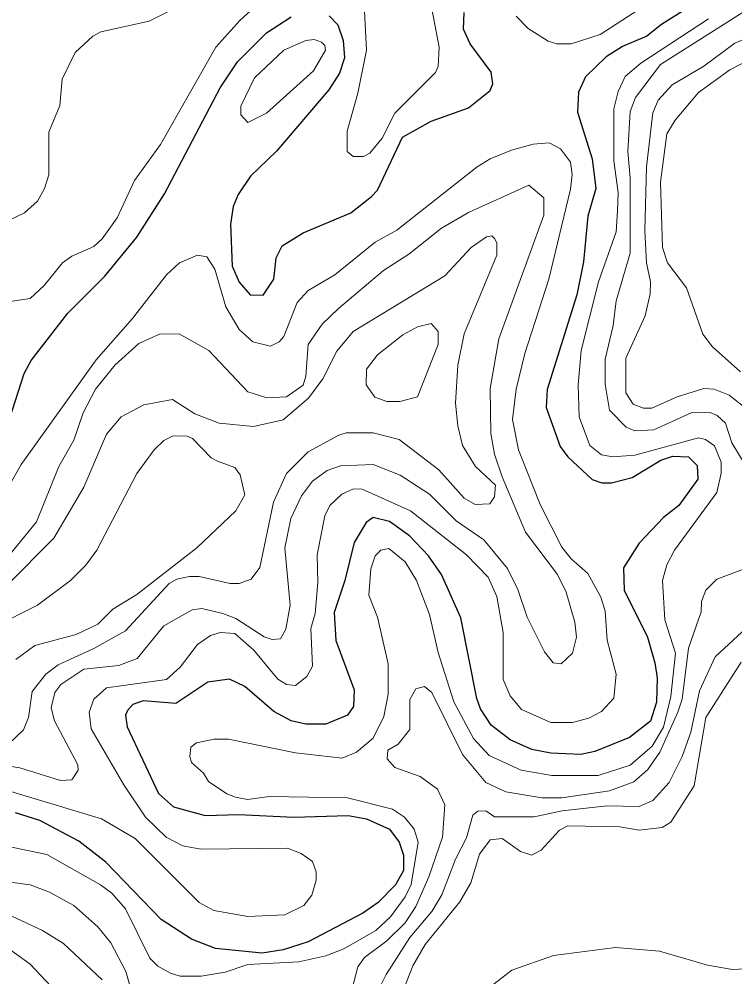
# Model space of a CAD drawing. Extents: x 577 to 602.9, y 7483.8 to 7511.6.
# Drawn here: x 591.983 to 593.033, y 7486.38 to 7487.785 of the extents above; entities that cross this region are included whole.
import ezdxf

# ---------------------------------------------------------------- set-up
doc = ezdxf.new("R2010")
doc.units = 0
doc.header["$LTSCALE"] = 0.032
doc.layers.add('1', color=7, linetype='Continuous', lineweight=25)
doc.layers.add('2', color=7, linetype='Continuous', lineweight=13)

msp = doc.modelspace()

# ---------------------------------------------------------------- linework, layer by layer
at = {"layer": '1'}
for points in [[(593.0032, 7487.8272), (592.9252, 7487.7779), (592.9038, 7487.7604), (592.868, 7487.7453), (592.8441, 7487.7302), (592.8139, 7487.7008), (592.8036, 7487.6785), (592.802, 7487.6491), (592.8235, 7487.5807), (592.829, 7487.537), (592.8171, 7487.4964), (592.8107, 7487.4296), (592.8012, 7487.3811), (592.7575, 7487.242), (592.7559, 7487.2157), (592.7767, 7487.1584)], [(592.4378, 7487.7906), (592.4505, 7487.7771), (592.4585, 7487.7541), (592.4601, 7487.7286), (592.4529, 7487.7064), (592.437, 7487.6817), (592.3607, 7487.5918), (592.3225, 7487.5553), (592.3042, 7487.5282), (592.2971, 7487.5107), (592.2931, 7487.4845), (592.2955, 7487.4233), (592.3058, 7487.3994), (592.3217, 7487.3811), (592.3408, 7487.3803), (592.3567, 7487.4042), (592.3599, 7487.4352), (592.3686, 7487.4527), (592.3996, 7487.4718), (592.4696, 7487.5012), (592.4998, 7487.5251), (592.5086, 7487.5346), (592.5452, 7487.6125), (592.5873, 7487.6356), (592.6422, 7487.6555), (592.674, 7487.6809), (592.6779, 7487.6904), (592.6756, 7487.7079), (592.6445, 7487.7493), (592.635, 7487.7708), (592.6358, 7487.7954)], [(591.513, 7486.8484), (591.5432, 7486.8388), (591.5639, 7486.8388), (591.5917, 7486.8595), (591.6585, 7486.9422), (591.7134, 7487.0002), (591.7786, 7487.0408), (591.886, 7487.0829), (591.9249, 7487.1187), (591.9599, 7487.1712), (591.9901, 7487.2658), (592.0005, 7487.2849), (592.0545, 7487.3541), (592.1086, 7487.4082), (592.1555, 7487.4654), (592.1961, 7487.529), (592.278, 7487.6849), (592.3034, 7487.7231), (592.3456, 7487.7652), (592.3821, 7487.7891)], [(592.7767, 7487.1584), (592.7877, 7487.1434), (592.8235, 7487.11), (592.8378, 7487.1052), (592.8521, 7487.1052), (592.8823, 7487.1132), (592.9245, 7487.1386), (592.9419, 7487.1442), (592.965, 7487.1434), (592.9777, 7487.1306), (592.9785, 7487.1108), (592.9507, 7487.0718), (592.9284, 7487.0543), (592.8926, 7487.0169), (592.8696, 7486.9804), (592.8704, 7486.9478), (592.9046, 7486.8786), (592.9157, 7486.8412), (592.9189, 7486.8189), (592.9181, 7486.7832), (592.9093, 7486.7553), (592.8783, 7486.7315), (592.8274, 7486.7108), (592.8068, 7486.7068), (592.763, 7486.7084), (592.7352, 7486.714), (592.7034, 7486.7283), (592.6756, 7486.7498), (592.6597, 7486.7736), (592.6541, 7486.7887), (592.631, 7486.9072), (592.6024, 7486.9708), (592.5833, 7486.9979), (592.5555, 7487.0273), (592.5261, 7487.0487), (592.5022, 7487.0543), (592.4919, 7487.0472), (592.4744, 7487.0177), (592.4609, 7486.9621), (592.445, 7486.9152), (592.4473, 7486.8738), (592.4744, 7486.8014), (592.4736, 7486.7768), (592.4648, 7486.7641), (592.433, 7486.7513), (592.4036, 7486.7513), (592.3821, 7486.7561), (592.3567, 7486.7696), (592.3138, 7486.8062), (592.2915, 7486.8173), (592.2597, 7486.8126), (592.2128, 7486.7816), (592.1651, 7486.7855), (592.1499, 7486.78), (592.142, 7486.7712), (592.1388, 7486.7641), (592.1412, 7486.7474), (592.1873, 7486.6496), (592.2096, 7486.6297), (592.2557, 7486.617), (592.305, 7486.6186), (592.3861, 7486.6146), (592.4656, 7486.617), (592.4927, 7486.6122), (592.5261, 7486.5971), (592.5404, 7486.578), (592.5467, 7486.5589), (592.5467, 7486.5366), (592.5348, 7486.5152), (592.5094, 7486.4897), (592.4871, 7486.4738), (592.4068, 7486.4317), (592.3702, 7486.4198), (592.3392, 7486.415), (592.2708, 7486.4221), (592.2358, 7486.4357), (592.1913, 7486.4643), (592.1102, 7486.5486), (592.0704, 7486.5796), (592.0132, 7486.6098), (591.9774, 7486.6209)]]:
    msp.add_lwpolyline(points, dxfattribs=at)
at = {"layer": '2'}
for points in [[(591.9496, 7487.3684), (591.9989, 7487.3756), (592.0195, 7487.3946), (592.0466, 7487.428), (592.0601, 7487.4376), (592.0927, 7487.4519), (592.1046, 7487.463), (592.1269, 7487.494), (592.1523, 7487.5489), (592.1905, 7487.6014), (592.2716, 7487.7445), (592.3066, 7487.7835), (592.3527, 7487.8256)], [(592.4895, 7487.797), (592.4927, 7487.7398), (592.4799, 7487.6769), (592.464, 7487.6213), (592.464, 7487.5911), (592.4728, 7487.5839), (592.4879, 7487.5839), (592.4974, 7487.5887), (592.5157, 7487.6109), (592.534, 7487.6475), (592.5937, 7487.7071), (592.5976, 7487.7159), (592.5992, 7487.7445), (592.5857, 7487.8137)], [(593.058, 7487.1155), (593.0286, 7487.164), (593.0191, 7487.1927), (593.0071, 7487.2038), (592.9968, 7487.2086), (592.969, 7487.2078), (592.9141, 7487.1831), (592.8863, 7487.1815), (592.8736, 7487.1871), (592.8489, 7487.2118), (592.8425, 7487.2499), (592.8425, 7487.2865), (592.8545, 7487.3358), (592.8585, 7487.3724), (592.8791, 7487.4424), (592.8791, 7487.5529), (592.8759, 7487.5911), (592.8791, 7487.6499), (592.8871, 7487.6706), (592.9237, 7487.7191), (593.0811, 7487.8193)], [(592.2032, 7487.797), (592.1738, 7487.7827), (592.103, 7487.7668), (592.0911, 7487.7604), (592.0649, 7487.7366)], [(592.8903, 7487.7986), (592.8354, 7487.7628), (592.7925, 7487.7493), (592.7718, 7487.7493), (592.7591, 7487.7533), (592.7296, 7487.7716), (592.7121, 7487.7898)], [(592.9944, 7487.7859), (592.895, 7487.7207), (592.872, 7487.7016), (592.8616, 7487.6793), (592.8553, 7487.6539), (592.8553, 7487.5775), (592.8616, 7487.5312), (592.8607, 7487.5042), (592.8585, 7487.4734), (592.833, 7487.4002), (592.8076, 7487.2992), (592.8028, 7487.2491), (592.8044, 7487.2022), (592.8203, 7487.1601), (592.837, 7487.1465), (592.8537, 7487.1434), (592.8863, 7487.1458), (592.9793, 7487.1712), (592.9897, 7487.1688), (593.0032, 7487.1593), (593.0127, 7487.1354), (593.0127, 7487.1195), (593.0064, 7487.0909), (592.9443, 7487.0066), (592.9332, 7486.9851), (592.9268, 7486.9621), (592.93, 7486.904), (592.9459, 7486.8555), (592.9388, 7486.7919), (592.9284, 7486.7466), (592.9117, 7486.7187), (592.8791, 7486.6909), (592.8322, 7486.6758), (592.7646, 7486.6758), (592.7193, 7486.6838), (592.6724, 7486.7052), (592.6493, 7486.7299), (592.6207, 7486.7839), (592.5976, 7486.8563), (592.5849, 7486.912), (592.5658, 7486.9621), (592.5491, 7486.9891), (592.5253, 7487.009), (592.5133, 7487.0066), (592.5054, 7486.9979), (592.499, 7486.9788), (592.4959, 7486.9406), (592.5086, 7486.908), (592.5245, 7486.8396), (592.5245, 7486.7951), (592.5181, 7486.7625), (592.5022, 7486.7307)], [(593.0692, 7487.7652), (593.0326, 7487.7501), (592.9873, 7487.7167), (592.9411, 7487.6889), (592.9205, 7487.6666), (592.9125, 7487.6483), (592.903, 7487.5688), (592.9006, 7487.475), (592.903, 7487.428), (592.9093, 7487.4002), (592.9085, 7487.3827), (592.9014, 7487.3501), (592.8728, 7487.2881), (592.8728, 7487.2372), (592.8839, 7487.2205), (592.899, 7487.2149), (592.9109, 7487.2149), (592.9483, 7487.2316), (592.9873, 7487.2436), (593.0024, 7487.2428), (593.0246, 7487.234), (593.0541, 7487.2102)], [(592.0649, 7487.7366), (592.0458, 7487.6976), (592.0426, 7487.6586), (592.0267, 7487.6197), (592.0267, 7487.5569), (592.0203, 7487.537), (592.01, 7487.5187), (591.9909, 7487.5012), (591.9488, 7487.4813)], [(593.058, 7487.7278), (593.0254, 7487.7111), (592.9793, 7487.6777), (592.9451, 7487.6372), (592.9332, 7487.6173), (592.9237, 7487.5465), (592.9268, 7487.4503), (592.934, 7487.428), (592.9618, 7487.3915), (592.9857, 7487.3231), (593, 7487.3048), (593.0413, 7487.2682)], [(591.9504, 7487.0702), (591.9861, 7487.1322), (592.0959, 7487.2857), (592.1492, 7487.3461), (592.1992, 7487.4105), (592.2183, 7487.428), (592.2446, 7487.4392), (592.2581, 7487.4368), (592.27, 7487.4185), (592.2859, 7487.3636), (592.3058, 7487.3302), (592.3257, 7487.3119), (592.3519, 7487.3056), (592.3646, 7487.3119), (592.371, 7487.3199), (592.3909, 7487.37), (592.4068, 7487.3875), (592.4458, 7487.4105), (592.5054, 7487.4583), (592.5372, 7487.4758), (592.6549, 7487.5688), (592.674, 7487.5807), (592.705, 7487.5934), (592.7368, 7487.6022), (592.7606, 7487.6038), (592.7773, 7487.595), (592.7917, 7487.5759), (592.794, 7487.5577), (592.7917, 7487.5362), (592.7598, 7487.4042), (592.7249, 7487.2952), (592.7121, 7487.2428), (592.7066, 7487.1982), (592.7153, 7487.1537), (592.7471, 7487.0734), (592.7789, 7487.0106), (592.7925, 7486.9939), (592.8171, 7486.9724), (592.8362, 7486.9374), (592.8425, 7486.9167), (592.8457, 7486.8746), (592.8585, 7486.8245), (592.8553, 7486.7895), (592.837, 7486.7696), (592.8187, 7486.7601), (592.7948, 7486.7537), (592.763, 7486.7537), (592.7201, 7486.7728), (592.7034, 7486.7927), (592.6931, 7486.8166), (592.6931, 7486.8857), (592.6835, 7486.9382), (592.6708, 7486.9668), (592.639, 7486.9994), (592.5571, 7487.0639)], [(592.6915, 7487.1139), (592.6803, 7487.1473), (592.6748, 7487.1776), (592.674, 7487.2436), (592.6867, 7487.3167), (592.7527, 7487.498), (592.7527, 7487.5235), (592.7304, 7487.5418), (592.6422, 7487.502), (592.6024, 7487.4789), (592.5547, 7487.4408), (592.5173, 7487.4169), (592.4513, 7487.3612), (592.4275, 7487.3382), (592.4068, 7487.308), (592.4036, 7487.2618), (592.3996, 7487.2483), (592.375, 7487.2316), (592.3464, 7487.23), (592.3185, 7487.2388), (592.2613, 7487.2992), (592.2175, 7487.3239), (592.1889, 7487.3231), (592.1587, 7487.3096), (592.1237, 7487.2785), (592.0951, 7487.2428), (592.0768, 7487.2078), (592.0633, 7487.168), (592.041, 7487.1291), (592.0084, 7487.0479), (591.952, 7486.9796)], [(591.9671, 7486.7219), (591.9893, 7486.7426), (591.9965, 7486.7609), (592.002, 7486.7991), (592.0219, 7486.8245), (592.0402, 7486.838), (592.0927, 7486.8619), (592.1388, 7486.8881), (592.2032, 7486.9573), (592.2144, 7486.9637), (592.2326, 7486.9676), (592.247, 7486.9676), (592.2923, 7486.9573), (592.3058, 7486.9573), (592.3233, 7486.9637), (592.336, 7486.9812), (592.3559, 7487.0766), (592.375, 7487.1187), (592.4068, 7487.1505), (592.4521, 7487.1752), (592.4625, 7487.1784), (592.5022, 7487.1784), (592.5404, 7487.1688), (592.5984, 7487.1243), (592.6358, 7487.0829), (592.6517, 7487.0734), (592.6732, 7487.0742), (592.6803, 7487.0845), (592.6819, 7487.102), (592.6525, 7487.1291), (592.6334, 7487.1601), (592.6263, 7487.1887), (592.6231, 7487.2221), (592.6263, 7487.2778), (592.6358, 7487.3239), (592.6835, 7487.4392), (592.6835, 7487.4575), (592.6803, 7487.4638), (592.6764, 7487.4678), (592.6684, 7487.4662), (592.6461, 7487.4503), (592.6072, 7487.409), (592.4728, 7487.3271), (592.4489, 7487.2984), (592.4283, 7487.2579), (592.4076, 7487.2292), (592.3702, 7487.1974), (592.3265, 7487.1879), (592.2764, 7487.1927), (592.2406, 7487.2062), (592.208, 7487.2277), (592.1659, 7487.2197), (592.1325, 7487.2022), (592.111, 7487.1768), (592.0776, 7487.0988), (592.0339, 7487.0241), (591.9655, 7486.9549)], [(591.9464, 7486.8937), (592.01, 7486.9255), (592.0585, 7486.9621), (592.0808, 7486.9843), (592.0967, 7487.0066), (592.1555, 7487.1187), (592.181, 7487.1537), (592.1953, 7487.1672), (592.2088, 7487.1744), (592.2295, 7487.1736), (592.2374, 7487.1704), (592.2645, 7487.1418), (592.274, 7487.137), (592.2994, 7487.1275), (592.3074, 7487.1171), (592.3138, 7487.0877), (592.301, 7487.0639), (592.2438, 7487.0098), (592.1555, 7486.9414), (592.1205, 7486.9199), (592.0983, 7486.8977), (592.0665, 7486.8826), (592.006, 7486.8666), (591.9782, 7486.846)], [(591.9233, 7486.6965), (591.9838, 7486.6869), (592.0434, 7486.6686), (592.0601, 7486.6694), (592.0696, 7486.6838), (592.0688, 7486.6917), (592.0346, 7486.7561), (592.0299, 7486.7752), (592.0354, 7486.7975), (592.0442, 7486.8094), (592.0776, 7486.8317), (592.1293, 7486.8372), (592.1563, 7486.8476), (592.1953, 7486.8953), (592.2366, 7486.9191), (592.2509, 7486.9207), (592.2819, 7486.9136), (592.301, 7486.9064), (592.3424, 7486.8794), (592.3543, 7486.8754), (592.3662, 7486.8762), (592.3742, 7486.8905), (592.3806, 7486.9255), (592.3726, 7487.0098), (592.3813, 7487.0527), (592.3972, 7487.0861), (592.4132, 7487.1076), (592.4346, 7487.1235), (592.4545, 7487.1299), (592.5022, 7487.1322), (592.542, 7487.1163), (592.5849, 7487.0885), (592.6239, 7487.0495), (592.6644, 7487.0217), (592.6994, 7486.9796), (592.7145, 7486.9486), (592.728, 7486.908), (592.7535, 7486.8571), (592.7662, 7486.8412), (592.7781, 7486.8396), (592.7948, 7486.8555)], [(592.7948, 7486.8555), (592.8004, 7486.8786), (592.798, 7486.9008), (592.7853, 7486.9446), (592.7726, 7486.9708), (592.7257, 7487.0328), (592.6915, 7487.1139)], [(592.5571, 7487.0639), (592.4863, 7487.0957), (592.4736, 7487.0965), (592.4561, 7487.0885), (592.4386, 7487.0718), (592.4314, 7487.0567), (592.4203, 7486.9994), (592.4211, 7486.9589), (592.4171, 7486.9136), (592.4108, 7486.8913), (592.4132, 7486.8364), (592.4052, 7486.8213), (592.3885, 7486.8078), (592.375, 7486.8094), (592.3623, 7486.8173), (592.3273, 7486.8595), (592.2994, 7486.8841), (592.278, 7486.8857), (592.2637, 7486.881), (592.2446, 7486.8682), (592.2191, 7486.8348), (592.1992, 7486.8166), (592.111, 7486.8046), (592.0927, 7486.7879), (592.0855, 7486.7688), (592.0887, 7486.7442), (592.1364, 7486.6623), (592.1682, 7486.6146), (592.1985, 7486.5852), (592.2231, 7486.5724), (592.2493, 7486.5677), (592.3766, 7486.5693), (592.3965, 7486.5613), (592.4132, 7486.5494), (592.4187, 7486.5343), (592.4187, 7486.5223), (592.4124, 7486.5001), (592.4004, 7486.485), (592.3726, 7486.4714), (592.3185, 7486.4691), (592.2684, 7486.4778), (592.247, 7486.4897), (592.1531, 7486.5836), (592.1038, 7486.6122), (591.9559, 7486.6567)], [(592.6676, 7486.6655), (592.697, 7486.6519), (592.7495, 7486.6432), (592.7789, 7486.6432), (592.8489, 7486.6535), (592.8847, 7486.6663), (592.9054, 7486.6846), (592.9229, 7486.71), (592.9491, 7486.7688), (592.9555, 7486.7879), (592.965, 7486.8627), (592.9833, 7486.9159), (592.9841, 7486.9311), (592.9904, 7486.9478), (593.0064, 7486.9637), (593.0652, 7486.9859)], [(593.07, 7486.9112), (593.004, 7486.8499), (592.9809, 7486.7999), (592.9682, 7486.7394), (592.9555, 7486.7036), (592.9364, 7486.6655), (592.9125, 7486.6392), (592.8926, 7486.6305), (592.8457, 7486.6313), (592.7797, 7486.6241), (592.7384, 7486.6154), (592.6803, 7486.6154), (592.6676, 7486.6241), (592.6557, 7486.6233), (592.6485, 7486.6178), (592.639, 7486.5844), (592.6231, 7486.5533), (592.6032, 7486.5009), (592.5881, 7486.4762), (592.5563, 7486.438), (592.5213, 7486.384), (592.5054, 7486.3514)], [(593.0421, 7486.842), (592.9904, 7486.7609), (592.973, 7486.6607), (592.9388, 7486.6074), (592.926, 7486.5995), (592.8926, 7486.5955), (592.864, 7486.6003), (592.7877, 7486.6019), (592.7758, 7486.5955), (592.7487, 7486.5661), (592.7352, 7486.5589), (592.7185, 7486.5645), (592.6915, 7486.5836), (592.674, 7486.5812), (592.6581, 7486.5605), (592.6453, 7486.5184), (592.6294, 7486.4905), (592.5785, 7486.4277), (592.5603, 7486.3967), (592.5436, 7486.3538)], [(592.4728, 7486.3689), (592.4799, 7486.3951), (592.4895, 7486.4086), (592.5221, 7486.4333), (592.5491, 7486.4595), (592.565, 7486.4834), (592.5841, 7486.5271), (592.604, 7486.5852), (592.6072, 7486.6329), (592.5968, 7486.6559), (592.5714, 7486.6742), (592.534, 7486.6877), (592.5229, 7486.7005), (592.5237, 7486.7132), (592.5388, 7486.7219), (592.5563, 7486.7434), (592.5563, 7486.7871), (592.565, 7486.803), (592.5778, 7486.8062), (592.5881, 7486.7975), (592.6334, 7486.7068), (592.6676, 7486.6655)], [(592.5022, 7486.7307), (592.4776, 7486.71), (592.4569, 7486.7013), (592.3885, 7486.7092), (592.2899, 7486.7291), (592.2692, 7486.7291), (592.243, 7486.7235), (592.235, 7486.7172), (592.2334, 7486.7036), (592.2358, 7486.6949), (592.2533, 7486.679), (592.2605, 7486.6671), (592.2875, 7486.6488), (592.3002, 7486.644), (592.3177, 7486.6408), (592.3503, 7486.6448), (592.4648, 7486.6432), (592.5308, 7486.6265), (592.5483, 7486.6146), (592.5626, 7486.5971), (592.5682, 7486.578), (592.5579, 7486.516), (592.5491, 7486.4977), (592.5277, 7486.4683), (592.5062, 7486.4484), (592.4593, 7486.4213), (592.433, 7486.411), (592.3933, 7486.4023), (592.3185, 7486.3983), (592.2851, 7486.3872), (592.2501, 7486.3816), (592.2191, 7486.3816), (592.2048, 7486.3856), (592.1865, 7486.3959), (592.1746, 7486.4078), (592.1388, 7486.4802), (592.1189, 7486.5033), (592.1022, 7486.5152), (592.0235, 7486.5597), (591.9241, 7486.5804)], [(591.9225, 7486.5255), (591.9989, 7486.5152), (592.0275, 7486.5048), (592.0633, 7486.485), (592.0983, 7486.454), (592.1173, 7486.4301), (592.1396, 7486.388), (592.1587, 7486.3212)], [(592.1046, 7486.376), (592.0482, 7486.4293), (592.0172, 7486.4484), (591.9488, 7486.4802)], [(592.1722, 7486.1192), (592.103, 7486.0572), (592.0736, 7486.0436), (592.0657, 7486.046), (592.0569, 7486.0548), (592.0537, 7486.0651), (592.0545, 7486.1057), (592.0696, 7486.1987), (592.0673, 7486.2727), (592.0633, 7486.3021), (592.0561, 7486.3243), (592.0378, 7486.3577), (591.9989, 7486.3991), (591.9527, 7486.4325)], [(592.6644, 7486.3585), (592.7058, 7486.3903), (592.767, 7486.4118), (592.8577, 7486.4237), (592.9221, 7486.4182), (592.9928, 7486.3975), (593.0294, 7486.3911), (593.058, 7486.3927)]]:
    msp.add_lwpolyline(points, dxfattribs=at)
for points in [[(592.3185, 7487.634), (592.3456, 7487.6475), (592.4147, 7487.7095), (592.4322, 7487.7398), (592.4314, 7487.7469), (592.4267, 7487.7517), (592.4155, 7487.7557), (592.4036, 7487.7541), (592.371, 7487.7398), (592.3281, 7487.6992), (592.3082, 7487.6578), (592.3082, 7487.6451)], [(592.5674, 7487.2316), (592.5412, 7487.2245), (592.5221, 7487.2245), (592.5046, 7487.2308), (592.4919, 7487.2491), (592.4927, 7487.2722), (592.5086, 7487.2929), (592.5459, 7487.3223), (592.5674, 7487.3342), (592.5873, 7487.339), (592.5976, 7487.3271), (592.5976, 7487.308)]]:
    msp.add_lwpolyline(points, close=True, dxfattribs=at)

doc.saveas('drawing.dxf')
